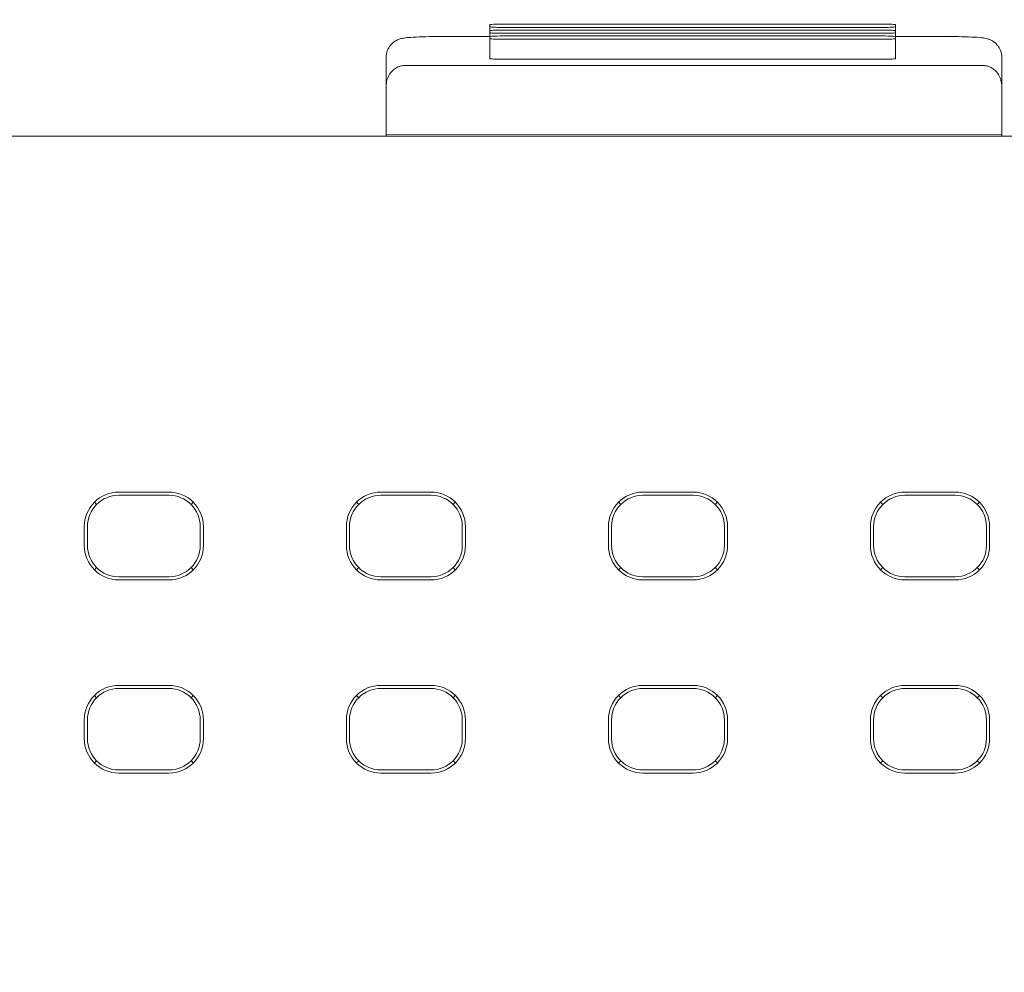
# Model space of a CAD drawing. Header units: millimetres. Extents: x -1114 to 1396, y -630 to 631.
# Tile 547 of 656: x 812 to 827, y -452 to -437. Entities that reach past the tile are written whole.
import ezdxf

# ---------------------------------------------------------------- set-up
doc = ezdxf.new("R2010")
doc.units = ezdxf.units.MM
doc.header["$MEASUREMENT"] = 0

msp = doc.modelspace()

# ---------------------------------------------------------------- linework, layer by layer
at = {"lineweight": 18}
for points, knots in [([(1038.9843, -629.7647), (1038.9843, -629.7647), (-1111.4882, -629.7647), (-1111.4882, -629.7647), (-1111.4882, -629.7647), (-1111.4882, -629.7647), (-1111.4882, 630.7883), (-1111.4882, 630.7883), (-1111.4882, 630.7883), (-1111.4882, 630.7883), (1038.9843, 630.7883), (1038.9843, 630.7883)], [0, 0, 0, 0, 0.3333333, 0.3333333, 0.3333333, 0.3333333, 0.6666667, 0.6666667, 0.6666667, 0.6666667, 1, 1, 1, 1]), ([(819.4442, -436.8804), (819.3912, -436.8804), (819.3403, -436.8815), (819.3028, -436.8834), (819.3028, -436.8834), (819.2653, -436.8854), (819.2442, -436.888), (819.2442, -436.8908)], [0, 0, 0, 0, 0.5, 0.5, 0.5, 0.5, 1, 1, 1, 1]), ([(819.2442, -436.9222), (819.2442, -436.925), (819.2653, -436.9277), (819.3028, -436.9296), (819.3028, -436.9296), (819.3403, -436.9316), (819.3912, -436.9327), (819.4442, -436.9327)], [0, 0, 0, 0, 0.5, 0.5, 0.5, 0.5, 1, 1, 1, 1]), ([(819.4442, -436.9751), (819.3912, -436.9751), (819.3403, -436.9762), (819.3028, -436.9781), (819.3028, -436.9781), (819.2653, -436.9801), (819.2442, -436.9827), (819.2442, -436.9855)], [0, 0, 0, 0, 0.5, 0.5, 0.5, 0.5, 1, 1, 1, 1]), ([(825.719, -436.8908), (825.719, -436.888), (825.6979, -436.8854), (825.6604, -436.8834), (825.6604, -436.8834), (825.6229, -436.8815), (825.572, -436.8804), (825.519, -436.8804)], [0, 0, 0, 0, 0.5, 0.5, 0.5, 0.5, 1, 1, 1, 1]), ([(825.519, -436.9327), (825.572, -436.9327), (825.6229, -436.9316), (825.6604, -436.9296), (825.6604, -436.9296), (825.6979, -436.9277), (825.719, -436.925), (825.719, -436.9222)], [0, 0, 0, 0, 0.5, 0.5, 0.5, 0.5, 1, 1, 1, 1]), ([(825.719, -436.9855), (825.719, -436.9827), (825.6979, -436.9801), (825.6604, -436.9781), (825.6604, -436.9781), (825.6229, -436.9762), (825.572, -436.9751), (825.519, -436.9751)], [0, 0, 0, 0, 0.5, 0.5, 0.5, 0.5, 1, 1, 1, 1]), ([(818.4904, -437.0779), (818.436, -437.0779), (818.3838, -437.0783), (818.3327, -437.079), (818.3327, -437.079), (818.2569, -437.08), (818.1836, -437.0818), (818.1189, -437.0844), (818.1189, -437.0844), (818.0515, -437.0871), (817.9934, -437.0906), (817.9468, -437.0945), (817.9468, -437.0945), (817.9141, -437.0973), (817.887, -437.1003), (817.8549, -437.1064), (817.8549, -437.1064), (817.838, -437.1096), (817.8197, -437.1137), (817.7973, -437.1217), (817.7973, -437.1217), (817.7799, -437.1279), (817.7601, -437.1365), (817.7409, -437.1478), (817.7409, -437.1478), (817.7178, -437.1613), (817.6956, -437.1785), (817.676, -437.1986), (817.676, -437.1986), (817.6535, -437.2218), (817.6345, -437.2488), (817.6203, -437.2783), (817.6203, -437.2783), (817.6047, -437.3107), (817.5949, -437.3462), (817.5916, -437.3819), (817.5916, -437.3819), (817.5908, -437.391), (817.5904, -437.4001), (817.5904, -437.4093)], [0, 0, 0, 0, 0.1, 0.1, 0.1, 0.1, 0.2, 0.2, 0.2, 0.2, 0.3, 0.3, 0.3, 0.3, 0.4, 0.4, 0.4, 0.4, 0.5, 0.5, 0.5, 0.5, 0.6, 0.6, 0.6, 0.6, 0.7, 0.7, 0.7, 0.7, 0.8, 0.8, 0.8, 0.8, 0.9, 0.9, 0.9, 0.9, 1, 1, 1, 1]), ([(819.2442, -437.0169), (819.2442, -437.0197), (819.2653, -437.0224), (819.3028, -437.0243), (819.3028, -437.0243), (819.3403, -437.0263), (819.3912, -437.0274), (819.4442, -437.0274)], [0, 0, 0, 0, 0.5, 0.5, 0.5, 0.5, 1, 1, 1, 1]), ([(819.4442, -437.0698), (819.3912, -437.0698), (819.3403, -437.0709), (819.3028, -437.0728), (819.3028, -437.0728), (819.2653, -437.0748), (819.2442, -437.0774), (819.2442, -437.0802)], [0, 0, 0, 0, 0.5, 0.5, 0.5, 0.5, 1, 1, 1, 1]), ([(819.2442, -437.1116), (819.2442, -437.1144), (819.2653, -437.1171), (819.3028, -437.119), (819.3028, -437.119), (819.3403, -437.121), (819.3912, -437.1221), (819.4442, -437.1221)], [0, 0, 0, 0, 0.5, 0.5, 0.5, 0.5, 1, 1, 1, 1]), ([(825.519, -437.0274), (825.572, -437.0274), (825.6229, -437.0263), (825.6604, -437.0243), (825.6604, -437.0243), (825.6979, -437.0224), (825.719, -437.0197), (825.719, -437.0169)], [0, 0, 0, 0, 0.5, 0.5, 0.5, 0.5, 1, 1, 1, 1]), ([(825.719, -437.0802), (825.719, -437.0774), (825.6979, -437.0748), (825.6604, -437.0728), (825.6604, -437.0728), (825.6229, -437.0709), (825.572, -437.0698), (825.519, -437.0698)], [0, 0, 0, 0, 0.5, 0.5, 0.5, 0.5, 1, 1, 1, 1]), ([(825.519, -437.1221), (825.572, -437.1221), (825.6229, -437.121), (825.6604, -437.119), (825.6604, -437.119), (825.6979, -437.1171), (825.719, -437.1144), (825.719, -437.1116)], [0, 0, 0, 0, 0.5, 0.5, 0.5, 0.5, 1, 1, 1, 1]), ([(827.4119, -437.4093), (827.4115, -437.371), (827.405, -437.3353), (827.3919, -437.3014), (827.3919, -437.3014), (827.3813, -437.2735), (827.3662, -437.2469), (827.3478, -437.2233), (827.3478, -437.2233), (827.3323, -437.2034), (827.3144, -437.1856), (827.2949, -437.1705), (827.2949, -437.1705), (827.278, -437.1574), (827.26, -437.1462), (827.2422, -437.1374), (827.2422, -437.1374), (827.227, -437.1298), (827.212, -437.1239), (827.1984, -437.1195), (827.1984, -437.1195), (827.1856, -437.1152), (827.1741, -437.1122), (827.1635, -437.1098), (827.1635, -437.1098), (827.1481, -437.1063), (827.1347, -437.104), (827.1211, -437.102), (827.1211, -437.102), (827.0782, -437.0957), (827.0322, -437.092), (826.9743, -437.0887), (826.9743, -437.0887), (826.9182, -437.0856), (826.851, -437.0829), (826.7772, -437.081), (826.7772, -437.081), (826.7074, -437.0793), (826.6318, -437.0783), (826.5559, -437.078), (826.5559, -437.078), (826.5412, -437.0779), (826.5266, -437.0779), (826.5119, -437.0779)], [0, 0, 0, 0, 0.0909091, 0.0909091, 0.0909091, 0.0909091, 0.1818182, 0.1818182, 0.1818182, 0.1818182, 0.2727273, 0.2727273, 0.2727273, 0.2727273, 0.3636364, 0.3636364, 0.3636364, 0.3636364, 0.4545455, 0.4545455, 0.4545455, 0.4545455, 0.5454545, 0.5454545, 0.5454545, 0.5454545, 0.6363636, 0.6363636, 0.6363636, 0.6363636, 0.7272727, 0.7272727, 0.7272727, 0.7272727, 0.8181818, 0.8181818, 0.8181818, 0.8181818, 0.9090909, 0.9090909, 0.9090909, 0.9090909, 1, 1, 1, 1]), ([(819.2442, -437.4298), (819.2442, -437.4325), (819.2653, -437.4352), (819.3028, -437.4372), (819.3028, -437.4372), (819.3403, -437.4391), (819.3912, -437.4402), (819.4442, -437.4402)], [0, 0, 0, 0, 0.5, 0.5, 0.5, 0.5, 1, 1, 1, 1]), ([(825.519, -437.4402), (825.572, -437.4402), (825.6229, -437.4391), (825.6604, -437.4372), (825.6604, -437.4372), (825.6979, -437.4352), (825.719, -437.4325), (825.719, -437.4298)], [0, 0, 0, 0, 0.5, 0.5, 0.5, 0.5, 1, 1, 1, 1]), ([(817.8904, -437.5411), (817.8798, -437.5415), (817.8693, -437.5418), (817.8591, -437.5429), (817.8591, -437.5429), (817.8484, -437.544), (817.8381, -437.5459), (817.8282, -437.5483), (817.8282, -437.5483), (817.8176, -437.5508), (817.8075, -437.5538), (817.7979, -437.5572), (817.7979, -437.5572), (817.7853, -437.5617), (817.7736, -437.5669), (817.7629, -437.5725), (817.7629, -437.5725), (817.7508, -437.5787), (817.7399, -437.5855), (817.7298, -437.5925), (817.7298, -437.5925), (817.6919, -437.6189), (817.666, -437.6493), (817.6459, -437.6803), (817.6459, -437.6803), (817.6265, -437.7101), (817.6126, -437.7405), (817.6042, -437.7713), (817.6042, -437.7713), (817.5952, -437.8046), (817.5928, -437.8384), (817.5904, -437.8721)], [0, 0, 0, 0, 0.125, 0.125, 0.125, 0.125, 0.25, 0.25, 0.25, 0.25, 0.375, 0.375, 0.375, 0.375, 0.5, 0.5, 0.5, 0.5, 0.625, 0.625, 0.625, 0.625, 0.75, 0.75, 0.75, 0.75, 0.875, 0.875, 0.875, 0.875, 1, 1, 1, 1]), ([(827.4119, -437.8721), (827.4119, -437.8395), (827.4077, -437.8073), (827.3989, -437.7755), (827.3989, -437.7755), (827.3945, -437.7596), (827.3889, -437.7438), (827.382, -437.7281), (827.382, -437.7281), (827.3752, -437.7124), (827.367, -437.6968), (827.3571, -437.6814), (827.3571, -437.6814), (827.3522, -437.6737), (827.3468, -437.666), (827.341, -437.6583), (827.341, -437.6583), (827.3351, -437.6507), (827.3287, -437.6431), (827.3218, -437.6356), (827.3218, -437.6356), (827.3149, -437.6282), (827.3075, -437.6208), (827.2994, -437.6137), (827.2994, -437.6137), (827.2913, -437.6065), (827.2825, -437.5995), (827.2729, -437.5928), (827.2729, -437.5928), (827.2634, -437.5861), (827.2531, -437.5797), (827.2418, -437.5738), (827.2418, -437.5738), (827.2362, -437.5708), (827.2303, -437.5679), (827.2241, -437.5651), (827.2241, -437.5651), (827.2179, -437.5624), (827.2114, -437.5597), (827.2047, -437.5573), (827.2047, -437.5573), (827.198, -437.5549), (827.191, -437.5527), (827.1837, -437.5507), (827.1837, -437.5507), (827.1764, -437.5487), (827.1687, -437.547), (827.1609, -437.5456), (827.1609, -437.5456), (827.1531, -437.5441), (827.1451, -437.543), (827.1369, -437.5423), (827.1369, -437.5423), (827.1288, -437.5415), (827.1203, -437.5411), (827.1119, -437.5411)], [0, 0, 0, 0, 0.0714286, 0.0714286, 0.0714286, 0.0714286, 0.1428571, 0.1428571, 0.1428571, 0.1428571, 0.2142857, 0.2142857, 0.2142857, 0.2142857, 0.2857143, 0.2857143, 0.2857143, 0.2857143, 0.3571429, 0.3571429, 0.3571429, 0.3571429, 0.4285714, 0.4285714, 0.4285714, 0.4285714, 0.5, 0.5, 0.5, 0.5, 0.5714286, 0.5714286, 0.5714286, 0.5714286, 0.6428571, 0.6428571, 0.6428571, 0.6428571, 0.7142857, 0.7142857, 0.7142857, 0.7142857, 0.7857143, 0.7857143, 0.7857143, 0.7857143, 0.8571429, 0.8571429, 0.8571429, 0.8571429, 0.9285714, 0.9285714, 0.9285714, 0.9285714, 1, 1, 1, 1]), ([(827.4119, -437.8721), (827.4119, -438.1295), (827.4119, -438.3868), (827.4119, -438.6442), (827.4119, -438.6442), (827.4119, -438.6442), (827.4119, -438.6442), (827.4119, -438.6442)], [0, 0, 0, 0, 0.5, 0.5, 0.5, 0.5, 1, 1, 1, 1]), ([(813.3251, -444.3478), (813.1792, -444.3478), (813.0393, -444.4057), (812.9362, -444.5089), (812.9362, -444.5089), (812.833, -444.6121), (812.7751, -444.752), (812.7751, -444.8979)], [0, 0, 0, 0, 0.5, 0.5, 0.5, 0.5, 1, 1, 1, 1]), ([(814.6752, -444.8979), (814.6752, -444.752), (814.6172, -444.6121), (814.5141, -444.5089), (814.5141, -444.5089), (814.4109, -444.4057), (814.271, -444.3478), (814.1251, -444.3478)], [0, 0, 0, 0, 0.5, 0.5, 0.5, 0.5, 1, 1, 1, 1]), ([(817.506, -444.3478), (817.3601, -444.3478), (817.2202, -444.4057), (817.117, -444.5089), (817.117, -444.5089), (817.0139, -444.6121), (816.9559, -444.752), (816.9559, -444.8979)], [0, 0, 0, 0, 0.5, 0.5, 0.5, 0.5, 1, 1, 1, 1]), ([(818.8561, -444.8979), (818.8561, -444.752), (818.7981, -444.6121), (818.6949, -444.5089), (818.6949, -444.5089), (818.5918, -444.4057), (818.4519, -444.3478), (818.306, -444.3478)], [0, 0, 0, 0, 0.5, 0.5, 0.5, 0.5, 1, 1, 1, 1]), ([(821.6868, -444.3478), (821.541, -444.3478), (821.401, -444.4057), (821.2979, -444.5089), (821.2979, -444.5089), (821.1947, -444.6121), (821.1368, -444.752), (821.1368, -444.8979)], [0, 0, 0, 0, 0.5, 0.5, 0.5, 0.5, 1, 1, 1, 1]), ([(823.0369, -444.8979), (823.0369, -444.752), (822.979, -444.6121), (822.8758, -444.5089), (822.8758, -444.5089), (822.7726, -444.4057), (822.6327, -444.3478), (822.4868, -444.3478)], [0, 0, 0, 0, 0.5, 0.5, 0.5, 0.5, 1, 1, 1, 1]), ([(825.8677, -444.3478), (825.7218, -444.3478), (825.5819, -444.4057), (825.4787, -444.5089), (825.4787, -444.5089), (825.3756, -444.6121), (825.3176, -444.752), (825.3176, -444.8979)], [0, 0, 0, 0, 0.5, 0.5, 0.5, 0.5, 1, 1, 1, 1]), ([(827.2178, -444.8979), (827.2178, -444.752), (827.1598, -444.6121), (827.0567, -444.5089), (827.0567, -444.5089), (826.9535, -444.4057), (826.8136, -444.3478), (826.6677, -444.3478)], [0, 0, 0, 0, 0.5, 0.5, 0.5, 0.5, 1, 1, 1, 1]), ([(813.3251, -444.3979), (813.1925, -444.3979), (813.0653, -444.4505), (812.9716, -444.5443), (812.9716, -444.5443), (812.8778, -444.6381), (812.8251, -444.7652), (812.8251, -444.8979)], [0, 0, 0, 0, 0.5, 0.5, 0.5, 0.5, 1, 1, 1, 1]), ([(814.6251, -444.8979), (814.6251, -444.7652), (814.5724, -444.6381), (814.4787, -444.5443), (814.4787, -444.5443), (814.3849, -444.4505), (814.2577, -444.3979), (814.1251, -444.3979)], [0, 0, 0, 0, 0.5, 0.5, 0.5, 0.5, 1, 1, 1, 1]), ([(817.506, -444.3979), (817.3734, -444.3979), (817.2462, -444.4505), (817.1524, -444.5443), (817.1524, -444.5443), (817.0587, -444.6381), (817.006, -444.7652), (817.006, -444.8979)], [0, 0, 0, 0, 0.5, 0.5, 0.5, 0.5, 1, 1, 1, 1]), ([(818.806, -444.8979), (818.806, -444.7652), (818.7533, -444.6381), (818.6595, -444.5443), (818.6595, -444.5443), (818.5658, -444.4505), (818.4386, -444.3979), (818.306, -444.3979)], [0, 0, 0, 0, 0.5, 0.5, 0.5, 0.5, 1, 1, 1, 1]), ([(821.6868, -444.3979), (821.5542, -444.3979), (821.4271, -444.4505), (821.3333, -444.5443), (821.3333, -444.5443), (821.2395, -444.6381), (821.1868, -444.7652), (821.1868, -444.8979)], [0, 0, 0, 0, 0.5, 0.5, 0.5, 0.5, 1, 1, 1, 1]), ([(822.9868, -444.8979), (822.9868, -444.7652), (822.9342, -444.6381), (822.8404, -444.5443), (822.8404, -444.5443), (822.7466, -444.4505), (822.6194, -444.3979), (822.4868, -444.3979)], [0, 0, 0, 0, 0.5, 0.5, 0.5, 0.5, 1, 1, 1, 1]), ([(825.8677, -444.3979), (825.7351, -444.3979), (825.6079, -444.4505), (825.5141, -444.5443), (825.5141, -444.5443), (825.4204, -444.6381), (825.3677, -444.7652), (825.3677, -444.8979)], [0, 0, 0, 0, 0.5, 0.5, 0.5, 0.5, 1, 1, 1, 1]), ([(827.1677, -444.8979), (827.1677, -444.7652), (827.115, -444.6381), (827.0212, -444.5443), (827.0212, -444.5443), (826.9275, -444.4505), (826.8003, -444.3979), (826.6677, -444.3979)], [0, 0, 0, 0, 0.5, 0.5, 0.5, 0.5, 1, 1, 1, 1]), ([(812.7751, -445.1979), (812.7751, -445.3437), (812.833, -445.4837), (812.9362, -445.5868), (812.9362, -445.5868), (813.0393, -445.69), (813.1792, -445.7479), (813.3251, -445.7479)], [0, 0, 0, 0, 0.5, 0.5, 0.5, 0.5, 1, 1, 1, 1]), ([(812.8251, -445.1979), (812.8251, -445.3305), (812.8778, -445.4576), (812.9716, -445.5514), (812.9716, -445.5514), (813.0653, -445.6452), (813.1925, -445.6979), (813.3251, -445.6979)], [0, 0, 0, 0, 0.5, 0.5, 0.5, 0.5, 1, 1, 1, 1]), ([(816.9559, -445.1979), (816.9559, -445.3437), (817.0139, -445.4837), (817.117, -445.5868), (817.117, -445.5868), (817.2202, -445.69), (817.3601, -445.7479), (817.506, -445.7479)], [0, 0, 0, 0, 0.5, 0.5, 0.5, 0.5, 1, 1, 1, 1]), ([(817.006, -445.1979), (817.006, -445.3305), (817.0587, -445.4576), (817.1524, -445.5514), (817.1524, -445.5514), (817.2462, -445.6452), (817.3734, -445.6979), (817.506, -445.6979)], [0, 0, 0, 0, 0.5, 0.5, 0.5, 0.5, 1, 1, 1, 1]), ([(821.1368, -445.1979), (821.1368, -445.3437), (821.1947, -445.4837), (821.2979, -445.5868), (821.2979, -445.5868), (821.401, -445.69), (821.541, -445.7479), (821.6868, -445.7479)], [0, 0, 0, 0, 0.5, 0.5, 0.5, 0.5, 1, 1, 1, 1]), ([(821.1868, -445.1979), (821.1868, -445.3305), (821.2395, -445.4576), (821.3333, -445.5514), (821.3333, -445.5514), (821.4271, -445.6452), (821.5542, -445.6979), (821.6868, -445.6979)], [0, 0, 0, 0, 0.5, 0.5, 0.5, 0.5, 1, 1, 1, 1]), ([(825.3176, -445.1979), (825.3176, -445.3437), (825.3756, -445.4837), (825.4787, -445.5868), (825.4787, -445.5868), (825.5819, -445.69), (825.7218, -445.7479), (825.8677, -445.7479)], [0, 0, 0, 0, 0.5, 0.5, 0.5, 0.5, 1, 1, 1, 1]), ([(825.3677, -445.1979), (825.3677, -445.3305), (825.4204, -445.4576), (825.5141, -445.5514), (825.5141, -445.5514), (825.6079, -445.6452), (825.7351, -445.6979), (825.8677, -445.6979)], [0, 0, 0, 0, 0.5, 0.5, 0.5, 0.5, 1, 1, 1, 1]), ([(813.3251, -447.4303), (813.1792, -447.4303), (813.0393, -447.4882), (812.9362, -447.5914), (812.9362, -447.5914), (812.833, -447.6946), (812.7751, -447.8345), (812.7751, -447.9804)], [0, 0, 0, 0, 0.5, 0.5, 0.5, 0.5, 1, 1, 1, 1]), ([(813.3251, -447.4804), (813.1925, -447.4804), (813.0653, -447.533), (812.9716, -447.6268), (812.9716, -447.6268), (812.8778, -447.7206), (812.8251, -447.8477), (812.8251, -447.9804)], [0, 0, 0, 0, 0.5, 0.5, 0.5, 0.5, 1, 1, 1, 1]), ([(814.6752, -447.9804), (814.6752, -447.8345), (814.6172, -447.6946), (814.5141, -447.5914), (814.5141, -447.5914), (814.4109, -447.4882), (814.271, -447.4303), (814.1251, -447.4303)], [0, 0, 0, 0, 0.5, 0.5, 0.5, 0.5, 1, 1, 1, 1]), ([(814.6251, -447.9804), (814.6251, -447.8477), (814.5724, -447.7206), (814.4787, -447.6268), (814.4787, -447.6268), (814.3849, -447.533), (814.2577, -447.4804), (814.1251, -447.4804)], [0, 0, 0, 0, 0.5, 0.5, 0.5, 0.5, 1, 1, 1, 1]), ([(817.506, -447.4303), (817.3601, -447.4303), (817.2202, -447.4882), (817.117, -447.5914), (817.117, -447.5914), (817.0139, -447.6946), (816.9559, -447.8345), (816.9559, -447.9804)], [0, 0, 0, 0, 0.5, 0.5, 0.5, 0.5, 1, 1, 1, 1]), ([(817.506, -447.4804), (817.3734, -447.4804), (817.2462, -447.533), (817.1524, -447.6268), (817.1524, -447.6268), (817.0587, -447.7206), (817.006, -447.8477), (817.006, -447.9804)], [0, 0, 0, 0, 0.5, 0.5, 0.5, 0.5, 1, 1, 1, 1]), ([(818.8561, -447.9804), (818.8561, -447.8345), (818.7981, -447.6946), (818.6949, -447.5914), (818.6949, -447.5914), (818.5918, -447.4882), (818.4519, -447.4303), (818.306, -447.4303)], [0, 0, 0, 0, 0.5, 0.5, 0.5, 0.5, 1, 1, 1, 1]), ([(818.806, -447.9804), (818.806, -447.8477), (818.7533, -447.7206), (818.6595, -447.6268), (818.6595, -447.6268), (818.5658, -447.533), (818.4386, -447.4804), (818.306, -447.4804)], [0, 0, 0, 0, 0.5, 0.5, 0.5, 0.5, 1, 1, 1, 1]), ([(821.6868, -447.4303), (821.541, -447.4303), (821.401, -447.4882), (821.2979, -447.5914), (821.2979, -447.5914), (821.1947, -447.6946), (821.1368, -447.8345), (821.1368, -447.9804)], [0, 0, 0, 0, 0.5, 0.5, 0.5, 0.5, 1, 1, 1, 1]), ([(821.6868, -447.4804), (821.5542, -447.4804), (821.4271, -447.533), (821.3333, -447.6268), (821.3333, -447.6268), (821.2395, -447.7206), (821.1868, -447.8477), (821.1868, -447.9804)], [0, 0, 0, 0, 0.5, 0.5, 0.5, 0.5, 1, 1, 1, 1]), ([(823.0369, -447.9804), (823.0369, -447.8345), (822.979, -447.6946), (822.8758, -447.5914), (822.8758, -447.5914), (822.7726, -447.4882), (822.6327, -447.4303), (822.4868, -447.4303)], [0, 0, 0, 0, 0.5, 0.5, 0.5, 0.5, 1, 1, 1, 1]), ([(822.9868, -447.9804), (822.9868, -447.8477), (822.9342, -447.7206), (822.8404, -447.6268), (822.8404, -447.6268), (822.7466, -447.533), (822.6194, -447.4804), (822.4868, -447.4804)], [0, 0, 0, 0, 0.5, 0.5, 0.5, 0.5, 1, 1, 1, 1]), ([(825.8677, -447.4303), (825.7218, -447.4303), (825.5819, -447.4882), (825.4787, -447.5914), (825.4787, -447.5914), (825.3756, -447.6946), (825.3176, -447.8345), (825.3176, -447.9804)], [0, 0, 0, 0, 0.5, 0.5, 0.5, 0.5, 1, 1, 1, 1]), ([(825.8677, -447.4804), (825.7351, -447.4804), (825.6079, -447.533), (825.5141, -447.6268), (825.5141, -447.6268), (825.4204, -447.7206), (825.3677, -447.8477), (825.3677, -447.9804)], [0, 0, 0, 0, 0.5, 0.5, 0.5, 0.5, 1, 1, 1, 1]), ([(827.2178, -447.9804), (827.2178, -447.8345), (827.1598, -447.6946), (827.0567, -447.5914), (827.0567, -447.5914), (826.9535, -447.4882), (826.8136, -447.4303), (826.6677, -447.4303)], [0, 0, 0, 0, 0.5, 0.5, 0.5, 0.5, 1, 1, 1, 1]), ([(827.1677, -447.9804), (827.1677, -447.8477), (827.115, -447.7206), (827.0212, -447.6268), (827.0212, -447.6268), (826.9275, -447.533), (826.8003, -447.4804), (826.6677, -447.4804)], [0, 0, 0, 0, 0.5, 0.5, 0.5, 0.5, 1, 1, 1, 1]), ([(812.7751, -448.2804), (812.7751, -448.4262), (812.833, -448.5662), (812.9362, -448.6693), (812.9362, -448.6693), (813.0393, -448.7725), (813.1792, -448.8304), (813.3251, -448.8304)], [0, 0, 0, 0, 0.5, 0.5, 0.5, 0.5, 1, 1, 1, 1]), ([(812.8251, -448.2804), (812.8251, -448.413), (812.8778, -448.5401), (812.9716, -448.6339), (812.9716, -448.6339), (813.0653, -448.7277), (813.1925, -448.7804), (813.3251, -448.7804)], [0, 0, 0, 0, 0.5, 0.5, 0.5, 0.5, 1, 1, 1, 1]), ([(816.9559, -448.2804), (816.9559, -448.4262), (817.0139, -448.5662), (817.117, -448.6693), (817.117, -448.6693), (817.2202, -448.7725), (817.3601, -448.8304), (817.506, -448.8304)], [0, 0, 0, 0, 0.5, 0.5, 0.5, 0.5, 1, 1, 1, 1]), ([(817.006, -448.2804), (817.006, -448.413), (817.0587, -448.5401), (817.1524, -448.6339), (817.1524, -448.6339), (817.2462, -448.7277), (817.3734, -448.7804), (817.506, -448.7804)], [0, 0, 0, 0, 0.5, 0.5, 0.5, 0.5, 1, 1, 1, 1]), ([(821.1368, -448.2804), (821.1368, -448.4262), (821.1947, -448.5662), (821.2979, -448.6693), (821.2979, -448.6693), (821.401, -448.7725), (821.541, -448.8304), (821.6868, -448.8304)], [0, 0, 0, 0, 0.5, 0.5, 0.5, 0.5, 1, 1, 1, 1]), ([(821.1868, -448.2804), (821.1868, -448.413), (821.2395, -448.5401), (821.3333, -448.6339), (821.3333, -448.6339), (821.4271, -448.7277), (821.5542, -448.7804), (821.6868, -448.7804)], [0, 0, 0, 0, 0.5, 0.5, 0.5, 0.5, 1, 1, 1, 1]), ([(825.3176, -448.2804), (825.3176, -448.4262), (825.3756, -448.5662), (825.4787, -448.6693), (825.4787, -448.6693), (825.5819, -448.7725), (825.7218, -448.8304), (825.8677, -448.8304)], [0, 0, 0, 0, 0.5, 0.5, 0.5, 0.5, 1, 1, 1, 1]), ([(825.3677, -448.2804), (825.3677, -448.413), (825.4204, -448.5401), (825.5141, -448.6339), (825.5141, -448.6339), (825.6079, -448.7277), (825.7351, -448.7804), (825.8677, -448.7804)], [0, 0, 0, 0, 0.5, 0.5, 0.5, 0.5, 1, 1, 1, 1])]:
    msp.add_open_spline(points, degree=3, knots=knots, dxfattribs=at)
for points in [[(819.2442, -436.9222), (819.2442, -436.9222), (819.2442, -436.8908), (819.2442, -436.8908)], [(819.2442, -436.9222), (819.2442, -436.9222), (819.2442, -436.9855), (819.2442, -436.9855)], [(819.2442, -436.9855), (819.2442, -436.9855), (819.2442, -436.9224), (819.2442, -436.9224)], [(819.2442, -437.0169), (819.2442, -437.0169), (819.2442, -436.9855), (819.2442, -436.9855)], [(819.4442, -436.8804), (819.4442, -436.8804), (825.519, -436.8804), (825.519, -436.8804)], [(825.519, -436.9327), (825.519, -436.9327), (819.4442, -436.9327), (819.4442, -436.9327)], [(819.4442, -436.9751), (819.4442, -436.9751), (825.519, -436.9751), (825.519, -436.9751)], [(825.719, -436.8908), (825.719, -436.8908), (825.719, -436.9222), (825.719, -436.9222)], [(825.719, -436.9222), (825.719, -436.9222), (825.719, -436.9855), (825.719, -436.9855)], [(825.719, -436.9224), (825.719, -436.9224), (825.719, -436.9855), (825.719, -436.9855)], [(825.719, -436.9855), (825.719, -436.9855), (825.719, -437.0169), (825.719, -437.0169)], [(819.2443, -437.0779), (819.2443, -437.0779), (818.4904, -437.0779), (818.4904, -437.0779)], [(818.4904, -437.0779), (818.4904, -437.0779), (818.4904, -437.0783), (818.4904, -437.0783)], [(819.2442, -437.0169), (819.2442, -437.0169), (819.2442, -437.0802), (819.2442, -437.0802)], [(819.2442, -437.0802), (819.2442, -437.0802), (819.2442, -437.0171), (819.2442, -437.0171)], [(819.2442, -437.1116), (819.2442, -437.1116), (819.2442, -437.0802), (819.2442, -437.0802)], [(819.2442, -437.1116), (819.2442, -437.1116), (819.2442, -437.4298), (819.2442, -437.4298)], [(819.2442, -437.2708), (819.2442, -437.2708), (819.2442, -437.1118), (819.2442, -437.1118)], [(825.519, -437.0274), (825.519, -437.0274), (819.4442, -437.0274), (819.4442, -437.0274)], [(819.4442, -437.0698), (819.4442, -437.0698), (825.519, -437.0698), (825.519, -437.0698)], [(825.519, -437.1221), (825.519, -437.1221), (819.4442, -437.1221), (819.4442, -437.1221)], [(826.5119, -437.0779), (826.5119, -437.0779), (825.7189, -437.0779), (825.7189, -437.0779)], [(825.719, -437.0169), (825.719, -437.0169), (825.719, -437.0802), (825.719, -437.0802)], [(825.719, -437.0802), (825.719, -437.0802), (825.719, -437.1116), (825.719, -437.1116)], [(825.719, -437.1116), (825.719, -437.1116), (825.719, -437.4298), (825.719, -437.4298)], [(826.515, -437.0626), (826.515, -437.0626), (826.5119, -437.0626), (826.5119, -437.0626)], [(826.5119, -437.0779), (826.5119, -437.0779), (826.5119, -437.0783), (826.5119, -437.0783)], [(819.2442, -437.4299), (819.2442, -437.4299), (819.2442, -437.2708), (819.2442, -437.2708)], [(817.5904, -437.87), (817.5904, -437.87), (817.5904, -437.4093), (817.5904, -437.4093)], [(817.5904, -437.8721), (817.5904, -437.8721), (817.5904, -437.4093), (817.5904, -437.4093)], [(819.4442, -437.4402), (819.4442, -437.4402), (825.519, -437.4402), (825.519, -437.4402)], [(827.4119, -437.4093), (827.4119, -437.4093), (827.4119, -437.8721), (827.4119, -437.8721)], [(827.1119, -437.5411), (827.1119, -437.5411), (817.8904, -437.5411), (817.8904, -437.5411)], [(817.5904, -438.6443), (817.5904, -438.3869), (817.5904, -438.1295), (817.5904, -437.8721)], [(794.3876, -438.6684), (794.3876, -438.6684), (850.5931, -438.6684), (850.5931, -438.6684)], [(850.5931, -438.6684), (850.5931, -438.6684), (794.3876, -438.6684), (794.3876, -438.6684)], [(827.4119, -438.6442), (827.4119, -438.6442), (817.5904, -438.6443), (817.5904, -438.6443)], [(817.5904, -438.6659), (817.5904, -438.6659), (817.5904, -438.6443), (817.5904, -438.6443)], [(817.5904, -438.6684), (817.5904, -438.6684), (817.5904, -438.6659), (817.5904, -438.6659)], [(817.5904, -438.6659), (817.5904, -438.6659), (827.4119, -438.6659), (827.4119, -438.6659)], [(827.4119, -438.6659), (827.4119, -438.6659), (827.4119, -438.6442), (827.4119, -438.6442)], [(827.4119, -438.6659), (827.4119, -438.6659), (827.4119, -438.6684), (827.4119, -438.6684)], [(813.3251, -444.3478), (813.3251, -444.3478), (814.1251, -444.3478), (814.1251, -444.3478)], [(817.506, -444.3478), (817.506, -444.3478), (818.306, -444.3478), (818.306, -444.3478)], [(821.6868, -444.3478), (821.6868, -444.3478), (822.4868, -444.3478), (822.4868, -444.3478)], [(825.8677, -444.3478), (825.8677, -444.3478), (826.6677, -444.3478), (826.6677, -444.3478)], [(812.9716, -444.5443), (812.9716, -444.5443), (812.9369, -444.5096), (812.9369, -444.5096)], [(813.3251, -444.3979), (813.3251, -444.3979), (814.1251, -444.3979), (814.1251, -444.3979)], [(814.5134, -444.5096), (814.5134, -444.5096), (814.4787, -444.5443), (814.4787, -444.5443)], [(817.1524, -444.5443), (817.1524, -444.5443), (817.1177, -444.5096), (817.1177, -444.5096)], [(817.506, -444.3979), (817.506, -444.3979), (818.306, -444.3979), (818.306, -444.3979)], [(818.6595, -444.5443), (818.6595, -444.5443), (818.6942, -444.5096), (818.6942, -444.5096)], [(821.3333, -444.5443), (821.3333, -444.5443), (821.2986, -444.5096), (821.2986, -444.5096)], [(821.6868, -444.3979), (821.6868, -444.3979), (822.4868, -444.3979), (822.4868, -444.3979)], [(822.8404, -444.5443), (822.8404, -444.5443), (822.8751, -444.5096), (822.8751, -444.5096)], [(825.4794, -444.5096), (825.4794, -444.5096), (825.5141, -444.5443), (825.5141, -444.5443)], [(825.8677, -444.3979), (825.8677, -444.3979), (826.6677, -444.3979), (826.6677, -444.3979)], [(827.0212, -444.5443), (827.0212, -444.5443), (827.0559, -444.5096), (827.0559, -444.5096)], [(812.7751, -444.8979), (812.7751, -444.8979), (812.7751, -445.1979), (812.7751, -445.1979)], [(812.8251, -445.1979), (812.8251, -445.1979), (812.8251, -444.8979), (812.8251, -444.8979)], [(814.6251, -444.8979), (814.6251, -444.8979), (814.6251, -445.1979), (814.6251, -445.1979)], [(814.6752, -444.8979), (814.6752, -444.8979), (814.6752, -445.1979), (814.6752, -445.1979)], [(816.9559, -444.8979), (816.9559, -444.8979), (816.9559, -445.1979), (816.9559, -445.1979)], [(817.006, -445.1979), (817.006, -445.1979), (817.006, -444.8979), (817.006, -444.8979)], [(818.806, -444.8979), (818.806, -444.8979), (818.806, -445.1979), (818.806, -445.1979)], [(818.8561, -444.8979), (818.8561, -444.8979), (818.8561, -445.1979), (818.8561, -445.1979)], [(821.1368, -444.8979), (821.1368, -444.8979), (821.1368, -445.1979), (821.1368, -445.1979)], [(821.1868, -445.1979), (821.1868, -445.1979), (821.1868, -444.8979), (821.1868, -444.8979)], [(822.9868, -444.8979), (822.9868, -444.8979), (822.9868, -445.1979), (822.9868, -445.1979)], [(823.0369, -444.8979), (823.0369, -444.8979), (823.0369, -445.1979), (823.0369, -445.1979)], [(825.3176, -444.8979), (825.3176, -444.8979), (825.3176, -445.1979), (825.3176, -445.1979)], [(825.3677, -445.1979), (825.3677, -445.1979), (825.3677, -444.8979), (825.3677, -444.8979)], [(827.1677, -444.8979), (827.1677, -444.8979), (827.1677, -445.1979), (827.1677, -445.1979)], [(827.2178, -444.8979), (827.2178, -444.8979), (827.2178, -445.1979), (827.2178, -445.1979)], [(814.1251, -445.6979), (814.4013, -445.6979), (814.6251, -445.474), (814.6251, -445.1979)], [(814.1251, -445.7479), (814.4289, -445.7479), (814.6752, -445.5016), (814.6752, -445.1979)], [(818.306, -445.6979), (818.5821, -445.6979), (818.806, -445.474), (818.806, -445.1979)], [(818.306, -445.7479), (818.6098, -445.7479), (818.8561, -445.5016), (818.8561, -445.1979)], [(822.4868, -445.6979), (822.763, -445.6979), (822.9868, -445.474), (822.9868, -445.1979)], [(822.4868, -445.7479), (822.7906, -445.7479), (823.0369, -445.5016), (823.0369, -445.1979)], [(826.6677, -445.6979), (826.9438, -445.6979), (827.1677, -445.474), (827.1677, -445.1979)], [(826.6677, -445.7479), (826.9715, -445.7479), (827.2178, -445.5016), (827.2178, -445.1979)], [(812.9369, -445.5861), (812.9369, -445.5861), (812.9716, -445.5514), (812.9716, -445.5514)], [(814.4787, -445.5514), (814.4787, -445.5514), (814.5134, -445.5861), (814.5134, -445.5861)], [(817.1524, -445.5514), (817.1524, -445.5514), (817.1177, -445.5861), (817.1177, -445.5861)], [(818.6595, -445.5514), (818.6595, -445.5514), (818.6942, -445.5861), (818.6942, -445.5861)], [(821.3333, -445.5514), (821.3333, -445.5514), (821.2986, -445.5861), (821.2986, -445.5861)], [(822.8404, -445.5514), (822.8404, -445.5514), (822.8751, -445.5861), (822.8751, -445.5861)], [(825.5141, -445.5514), (825.5141, -445.5514), (825.4794, -445.5861), (825.4794, -445.5861)], [(827.0559, -445.5861), (827.0559, -445.5861), (827.0212, -445.5514), (827.0212, -445.5514)], [(814.1251, -445.6979), (814.1251, -445.6979), (813.3251, -445.6979), (813.3251, -445.6979)], [(813.3251, -445.7479), (813.3251, -445.7479), (814.1251, -445.7479), (814.1251, -445.7479)], [(818.306, -445.6979), (818.306, -445.6979), (817.506, -445.6979), (817.506, -445.6979)], [(817.506, -445.7479), (817.506, -445.7479), (818.306, -445.7479), (818.306, -445.7479)], [(822.4868, -445.6979), (822.4868, -445.6979), (821.6868, -445.6979), (821.6868, -445.6979)], [(821.6868, -445.7479), (821.6868, -445.7479), (822.4868, -445.7479), (822.4868, -445.7479)], [(826.6677, -445.6979), (826.6677, -445.6979), (825.8677, -445.6979), (825.8677, -445.6979)], [(825.8677, -445.7479), (825.8677, -445.7479), (826.6677, -445.7479), (826.6677, -445.7479)], [(813.3251, -447.4303), (813.3251, -447.4303), (814.1251, -447.4303), (814.1251, -447.4303)], [(813.3251, -447.4804), (813.3251, -447.4804), (814.1251, -447.4804), (814.1251, -447.4804)], [(817.506, -447.4303), (817.506, -447.4303), (818.306, -447.4303), (818.306, -447.4303)], [(817.506, -447.4804), (817.506, -447.4804), (818.306, -447.4804), (818.306, -447.4804)], [(821.6868, -447.4303), (821.6868, -447.4303), (822.4868, -447.4303), (822.4868, -447.4303)], [(821.6868, -447.4804), (821.6868, -447.4804), (822.4868, -447.4804), (822.4868, -447.4804)], [(825.8677, -447.4303), (825.8677, -447.4303), (826.6677, -447.4303), (826.6677, -447.4303)], [(825.8677, -447.4804), (825.8677, -447.4804), (826.6677, -447.4804), (826.6677, -447.4804)], [(812.9369, -447.5921), (812.9369, -447.5921), (812.9716, -447.6268), (812.9716, -447.6268)], [(814.4787, -447.6268), (814.4787, -447.6268), (814.5134, -447.5921), (814.5134, -447.5921)], [(817.1177, -447.5921), (817.1177, -447.5921), (817.1524, -447.6268), (817.1524, -447.6268)], [(818.6942, -447.5921), (818.6942, -447.5921), (818.6595, -447.6268), (818.6595, -447.6268)], [(821.3333, -447.6268), (821.3333, -447.6268), (821.2986, -447.5921), (821.2986, -447.5921)], [(822.8404, -447.6268), (822.8404, -447.6268), (822.8751, -447.5921), (822.8751, -447.5921)], [(825.5141, -447.6268), (825.5141, -447.6268), (825.4794, -447.5921), (825.4794, -447.5921)], [(827.0559, -447.5921), (827.0559, -447.5921), (827.0212, -447.6268), (827.0212, -447.6268)], [(812.7751, -447.9804), (812.7751, -447.9804), (812.7751, -448.2804), (812.7751, -448.2804)], [(812.8251, -448.2804), (812.8251, -448.2804), (812.8251, -447.9804), (812.8251, -447.9804)], [(814.6251, -447.9804), (814.6251, -447.9804), (814.6251, -448.2804), (814.6251, -448.2804)], [(814.6752, -447.9804), (814.6752, -447.9804), (814.6752, -448.2804), (814.6752, -448.2804)], [(816.9559, -447.9804), (816.9559, -447.9804), (816.9559, -448.2804), (816.9559, -448.2804)], [(817.006, -448.2804), (817.006, -448.2804), (817.006, -447.9804), (817.006, -447.9804)], [(818.806, -447.9804), (818.806, -447.9804), (818.806, -448.2804), (818.806, -448.2804)], [(818.8561, -447.9804), (818.8561, -447.9804), (818.8561, -448.2804), (818.8561, -448.2804)], [(821.1368, -447.9804), (821.1368, -447.9804), (821.1368, -448.2804), (821.1368, -448.2804)], [(821.1868, -448.2804), (821.1868, -448.2804), (821.1868, -447.9804), (821.1868, -447.9804)], [(822.9868, -447.9804), (822.9868, -447.9804), (822.9868, -448.2804), (822.9868, -448.2804)], [(823.0369, -447.9804), (823.0369, -447.9804), (823.0369, -448.2804), (823.0369, -448.2804)], [(825.3176, -447.9804), (825.3176, -447.9804), (825.3176, -448.2804), (825.3176, -448.2804)], [(825.3677, -448.2804), (825.3677, -448.2804), (825.3677, -447.9804), (825.3677, -447.9804)], [(827.1677, -447.9804), (827.1677, -447.9804), (827.1677, -448.2804), (827.1677, -448.2804)], [(827.2178, -447.9804), (827.2178, -447.9804), (827.2178, -448.2804), (827.2178, -448.2804)], [(814.1251, -448.7804), (814.4013, -448.7804), (814.6251, -448.5565), (814.6251, -448.2804)], [(814.1251, -448.8304), (814.4289, -448.8304), (814.6752, -448.5841), (814.6752, -448.2804)], [(818.306, -448.7804), (818.5821, -448.7804), (818.806, -448.5565), (818.806, -448.2804)], [(818.306, -448.8304), (818.6098, -448.8304), (818.8561, -448.5841), (818.8561, -448.2804)], [(822.4868, -448.7804), (822.763, -448.7804), (822.9868, -448.5565), (822.9868, -448.2804)], [(822.4868, -448.8304), (822.7906, -448.8304), (823.0369, -448.5841), (823.0369, -448.2804)], [(826.6677, -448.7804), (826.9438, -448.7804), (827.1677, -448.5565), (827.1677, -448.2804)], [(826.6677, -448.8304), (826.9715, -448.8304), (827.2178, -448.5841), (827.2178, -448.2804)], [(812.9716, -448.6339), (812.9716, -448.6339), (812.9369, -448.6686), (812.9369, -448.6686)], [(814.5134, -448.6686), (814.5134, -448.6686), (814.4787, -448.6339), (814.4787, -448.6339)], [(817.1524, -448.6339), (817.1524, -448.6339), (817.1177, -448.6686), (817.1177, -448.6686)], [(818.6595, -448.6339), (818.6595, -448.6339), (818.6942, -448.6686), (818.6942, -448.6686)], [(821.2986, -448.6686), (821.2986, -448.6686), (821.3333, -448.6339), (821.3333, -448.6339)], [(822.8404, -448.6339), (822.8404, -448.6339), (822.8751, -448.6686), (822.8751, -448.6686)], [(825.5141, -448.6339), (825.5141, -448.6339), (825.4794, -448.6686), (825.4794, -448.6686)], [(827.0559, -448.6686), (827.0559, -448.6686), (827.0212, -448.6339), (827.0212, -448.6339)], [(814.1251, -448.7804), (814.1251, -448.7804), (813.3251, -448.7804), (813.3251, -448.7804)], [(813.3251, -448.8304), (813.3251, -448.8304), (814.1251, -448.8304), (814.1251, -448.8304)], [(818.306, -448.7804), (818.306, -448.7804), (817.506, -448.7804), (817.506, -448.7804)], [(817.506, -448.8304), (817.506, -448.8304), (818.306, -448.8304), (818.306, -448.8304)], [(822.4868, -448.7804), (822.4868, -448.7804), (821.6868, -448.7804), (821.6868, -448.7804)], [(821.6868, -448.8304), (821.6868, -448.8304), (822.4868, -448.8304), (822.4868, -448.8304)], [(826.6677, -448.7804), (826.6677, -448.7804), (825.8677, -448.7804), (825.8677, -448.7804)], [(825.8677, -448.8304), (825.8677, -448.8304), (826.6677, -448.8304), (826.6677, -448.8304)]]:
    msp.add_open_spline(points, degree=3, dxfattribs=at)

doc.saveas('drawing.dxf')
